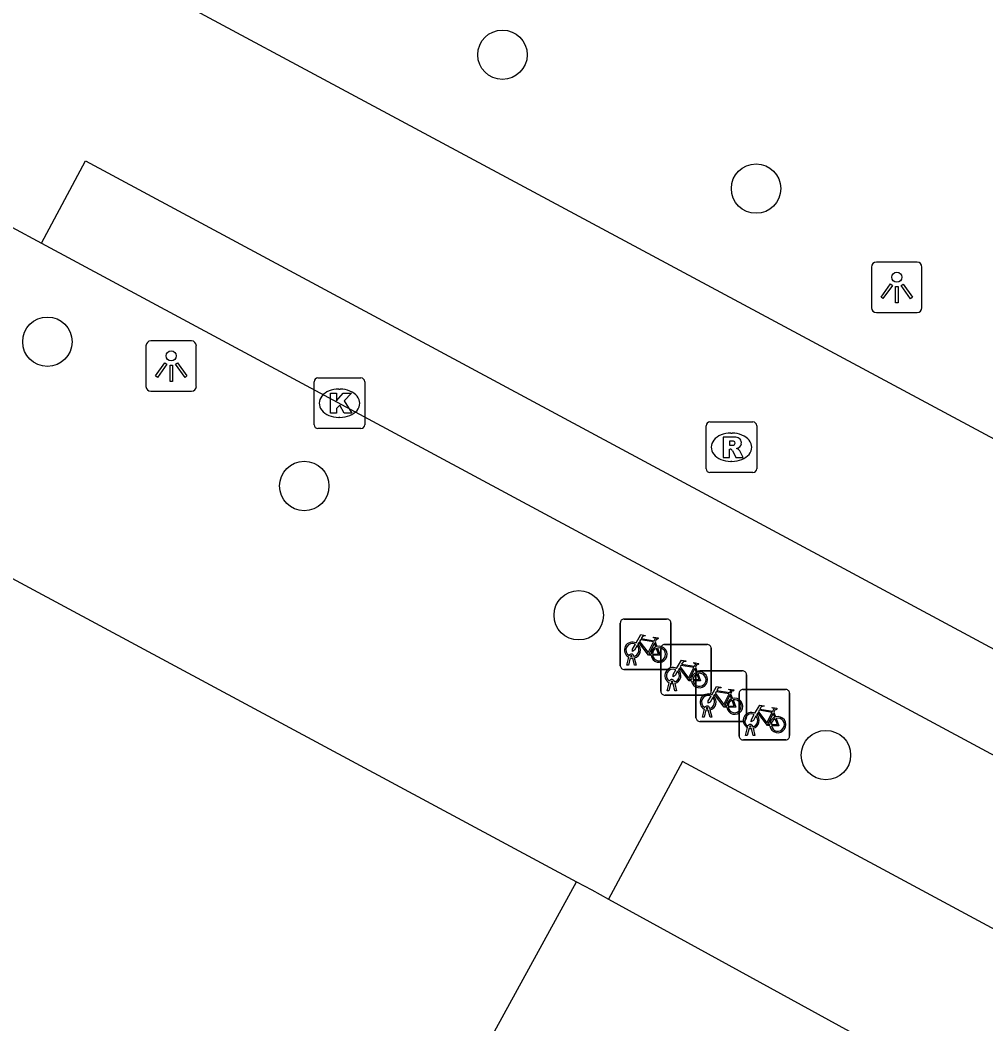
# Model space of a CAD drawing. Extents: x 159489 to 160304, y 383826 to 384530.
# Drawn here: x 159609.7 to 159628.82, y 384254.79 to 384274.66 of the extents above; entities that cross this region are included whole.
import ezdxf

# ---------------------------------------------------------------- set-up
doc = ezdxf.new("R2010")
doc.units = 0
for name, color, linetype in [('IMGEO_Boom', 7, 'Continuous'), ('IMGEO_Fietsenrek', 7, 'Continuous'), ('IMGEO_Kolk', 7, 'Continuous'), ('IMGEO_Lichtpunt', 7, 'Continuous'), ('IMGEO_Pand', 7, 'Continuous'), ('IMGEO_Pand_overbouw', 7, 'Continuous'), ('IMGEO_Rijbaan_lokaal_gesloten', 7, 'Continuous'), ('IMGEO_Rioolput', 7, 'Continuous'), ('IMGEO_Voetpad_open', 7, 'Continuous')]:
    doc.layers.add(name, color=color, linetype=linetype)

msp = doc.modelspace()

# ---------------------------------------------------------------- linework, layer by layer
at = {"layer": 'IMGEO_Boom'}
for centre in [(159619.249, 384273.973), (159624.268, 384271.324), (159610.243, 384268.293), (159615.326, 384265.438), (159620.758, 384262.879), (159625.65, 384260.111)]:
    msp.add_circle(centre, 0.489, dxfattribs=at)
at = {"layer": 'IMGEO_Fietsenrek'}
for p, q in [((159621.581, 384261.88), (159621.581, 384262.721)), ((159621.581, 384262.721), (159621.581, 384261.88)), ((159621.656, 384262.805), (159622.497, 384262.805)), ((159622.497, 384262.805), (159621.656, 384262.805)), ((159622.581, 384262.73), (159622.581, 384261.889)), ((159622.581, 384261.889), (159622.581, 384262.73)), ((159622.268, 384262.354), (159622.304, 384262.259)), ((159622.457, 384262.3), (159623.298, 384262.3)), ((159623.298, 384262.3), (159622.457, 384262.3)), ((159621.708, 384261.889), (159621.747, 384262.049)), ((159621.819, 384262.061), (159621.818, 384262.065)), ((159621.85, 384262.072), (159621.851, 384262.065)), ((159622.382, 384261.375), (159622.382, 384262.216)), ((159622.382, 384262.216), (159622.382, 384261.375)), ((159623.382, 384262.225), (159623.382, 384261.384)), ((159623.382, 384261.384), (159623.382, 384262.225)), ((159621.742, 384261.889), (159621.708, 384261.889)), ((159621.777, 384262.037), (159621.742, 384261.889)), ((159621.86, 384261.889), (159621.826, 384262.031)), ((159621.858, 384262.035), (159621.893, 384261.889)), ((159621.893, 384261.889), (159621.86, 384261.889)), ((159623.069, 384261.849), (159623.105, 384261.754)), ((159622.506, 384261.805), (159621.665, 384261.805)), ((159621.665, 384261.805), (159622.506, 384261.805)), ((159623.078, 384260.852), (159623.078, 384261.693)), ((159623.078, 384261.693), (159623.078, 384260.852)), ((159623.153, 384261.777), (159623.994, 384261.777)), ((159623.994, 384261.777), (159623.153, 384261.777)), ((159624.078, 384261.702), (159624.078, 384260.861)), ((159624.078, 384260.861), (159624.078, 384261.702)), ((159622.509, 384261.384), (159622.548, 384261.544)), ((159622.578, 384261.532), (159622.543, 384261.384)), ((159622.62, 384261.556), (159622.619, 384261.56)), ((159622.661, 384261.384), (159622.627, 384261.526)), ((159622.651, 384261.567), (159622.652, 384261.56)), ((159622.659, 384261.53), (159622.694, 384261.384)), ((159623.307, 384261.3), (159622.466, 384261.3)), ((159622.466, 384261.3), (159623.307, 384261.3)), ((159622.543, 384261.384), (159622.509, 384261.384)), ((159622.694, 384261.384), (159622.661, 384261.384)), ((159623.765, 384261.326), (159623.801, 384261.231)), ((159623.932, 384260.487), (159623.932, 384261.328)), ((159623.932, 384261.328), (159623.932, 384260.487)), ((159624.007, 384261.412), (159624.848, 384261.412)), ((159624.848, 384261.412), (159624.007, 384261.412)), ((159624.932, 384261.337), (159624.932, 384260.496)), ((159624.932, 384260.496), (159624.932, 384261.337)), ((159623.205, 384260.861), (159623.244, 384261.021)), ((159623.239, 384260.861), (159623.205, 384260.861)), ((159623.274, 384261.009), (159623.239, 384260.861)), ((159623.316, 384261.033), (159623.315, 384261.037)), ((159623.357, 384260.861), (159623.323, 384261.003)), ((159623.347, 384261.044), (159623.348, 384261.037)), ((159623.355, 384261.007), (159623.39, 384260.861)), ((159623.39, 384260.861), (159623.357, 384260.861)), ((159624.619, 384260.961), (159624.655, 384260.866)), ((159624.003, 384260.777), (159623.162, 384260.777)), ((159623.162, 384260.777), (159624.003, 384260.777)), ((159624.059, 384260.496), (159624.098, 384260.656)), ((159624.17, 384260.668), (159624.169, 384260.672)), ((159624.201, 384260.679), (159624.202, 384260.672)), ((159624.093, 384260.496), (159624.059, 384260.496)), ((159624.128, 384260.644), (159624.093, 384260.496)), ((159624.211, 384260.496), (159624.177, 384260.638)), ((159624.209, 384260.642), (159624.244, 384260.496)), ((159624.244, 384260.496), (159624.211, 384260.496)), ((159624.857, 384260.412), (159624.016, 384260.412)), ((159624.016, 384260.412), (159624.857, 384260.412))]:
    msp.add_line(p, q, dxfattribs=at)
for points in [[(159621.894, 384262.331), (159621.989, 384262.495), (159622.075, 384262.481), (159622.077, 384262.472), (159622.021, 384262.461), (159621.994, 384262.416), (159622.25, 384262.375)], [(159622.25, 384262.375), (159622.275, 384262.424), (159622.269, 384262.428), (159622.246, 384262.432), (159622.234, 384262.439), (159622.233, 384262.442), (159622.235, 384262.447), (159622.33, 384262.432), (159622.332, 384262.422), (159622.322, 384262.409), (159622.31, 384262.403), (159622.296, 384262.409), (159622.268, 384262.354)], [(159621.915, 384262.279), (159621.863, 384262.189), (159621.823, 384262.164), (159621.824, 384262.211), (159621.879, 384262.305)], [(159622.19, 384262.087), (159622.14, 384262.087), (159621.949, 384262.338), (159621.93, 384262.306)], [(159622.237, 384262.35), (159621.98, 384262.391), (159621.963, 384262.362), (159622.13, 384262.142), (159622.237, 384262.35)], [(159622.285, 384262.252), (159622.255, 384262.329), (159622.146, 384262.111), (159622.189, 384262.111)], [(159622.219, 384262.111), (159622.339, 384262.11), (159622.295, 384262.224)], [(159622.315, 384262.231), (159622.37, 384262.086), (159622.22, 384262.086)], [(159622.695, 384261.826), (159622.79, 384261.99), (159622.876, 384261.976), (159622.878, 384261.967), (159622.822, 384261.956), (159622.795, 384261.911), (159623.051, 384261.87)], [(159623.038, 384261.845), (159622.781, 384261.886), (159622.764, 384261.857), (159622.931, 384261.637), (159623.038, 384261.845)], [(159623.051, 384261.87), (159623.076, 384261.919), (159623.07, 384261.923), (159623.047, 384261.927), (159623.035, 384261.934), (159623.034, 384261.937), (159623.036, 384261.942), (159623.131, 384261.927), (159623.133, 384261.917), (159623.123, 384261.904), (159623.111, 384261.898), (159623.097, 384261.904), (159623.069, 384261.849)], [(159622.716, 384261.774), (159622.664, 384261.684), (159622.624, 384261.659), (159622.625, 384261.706), (159622.68, 384261.8)], [(159622.991, 384261.582), (159622.941, 384261.582), (159622.75, 384261.833), (159622.731, 384261.801)], [(159623.086, 384261.747), (159623.056, 384261.824), (159622.947, 384261.606), (159622.99, 384261.606)], [(159623.02, 384261.606), (159623.14, 384261.605), (159623.096, 384261.719)], [(159623.116, 384261.726), (159623.171, 384261.581), (159623.021, 384261.581)], [(159623.391, 384261.303), (159623.486, 384261.467), (159623.572, 384261.453), (159623.574, 384261.444), (159623.518, 384261.433), (159623.491, 384261.388), (159623.747, 384261.347)], [(159623.412, 384261.251), (159623.36, 384261.161), (159623.32, 384261.136), (159623.321, 384261.183), (159623.376, 384261.277)], [(159623.687, 384261.059), (159623.637, 384261.059), (159623.446, 384261.31), (159623.427, 384261.278)], [(159623.734, 384261.322), (159623.477, 384261.363), (159623.46, 384261.334), (159623.627, 384261.114), (159623.734, 384261.322)], [(159623.782, 384261.224), (159623.752, 384261.301), (159623.643, 384261.083), (159623.686, 384261.083)], [(159623.747, 384261.347), (159623.772, 384261.396), (159623.766, 384261.4), (159623.743, 384261.404), (159623.731, 384261.411), (159623.73, 384261.414), (159623.732, 384261.419), (159623.827, 384261.404), (159623.829, 384261.394), (159623.819, 384261.381), (159623.807, 384261.375), (159623.793, 384261.381), (159623.765, 384261.326)], [(159623.716, 384261.083), (159623.836, 384261.082), (159623.792, 384261.196)], [(159623.812, 384261.203), (159623.867, 384261.058), (159623.717, 384261.058)], [(159624.245, 384260.938), (159624.34, 384261.102), (159624.426, 384261.088), (159624.428, 384261.079), (159624.372, 384261.068), (159624.345, 384261.023), (159624.601, 384260.982)], [(159624.601, 384260.982), (159624.626, 384261.031), (159624.62, 384261.035), (159624.597, 384261.039), (159624.585, 384261.046), (159624.584, 384261.049), (159624.586, 384261.054), (159624.681, 384261.039), (159624.683, 384261.029), (159624.673, 384261.016), (159624.661, 384261.01), (159624.647, 384261.016), (159624.619, 384260.961)], [(159624.266, 384260.886), (159624.214, 384260.796), (159624.174, 384260.771), (159624.175, 384260.818), (159624.23, 384260.912)], [(159624.541, 384260.694), (159624.491, 384260.694), (159624.3, 384260.945), (159624.281, 384260.913)], [(159624.588, 384260.957), (159624.331, 384260.998), (159624.314, 384260.969), (159624.481, 384260.749), (159624.588, 384260.957)], [(159624.636, 384260.859), (159624.606, 384260.936), (159624.497, 384260.718), (159624.54, 384260.718)], [(159624.57, 384260.718), (159624.69, 384260.717), (159624.646, 384260.831)], [(159624.666, 384260.838), (159624.721, 384260.693), (159624.571, 384260.693)]]:
    msp.add_lwpolyline(points, dxfattribs=at)
for centre, radius, start, end in [((159621.659, 384262.727), 0.0779, 92.4484, 184.2845), ((159621.659, 384262.727), 0.0779, 92.4484, 184.2845), ((159622.503, 384262.727), 0.0779, 2.4484, 94.2845), ((159622.503, 384262.727), 0.0779, 2.4484, 94.2845), ((159621.821, 384262.19), 0.159, 62.6766, 242.1369), ((159621.821, 384262.19), 0.129, 63.3192, 238.903), ((159621.821, 384262.19), 0.129, 283.6043, 43.4302), ((159621.821, 384262.19), 0.159, 283.5766, 46.6042), ((159622.348, 384262.106), 0.159, 113.3408, 178.3217), ((159622.348, 384262.106), 0.159, 187.0065, 105.7708), ((159622.46, 384262.222), 0.0779, 92.4484, 184.2845), ((159622.46, 384262.222), 0.0779, 92.4484, 184.2845), ((159623.304, 384262.222), 0.0779, 2.4484, 94.2845), ((159623.304, 384262.222), 0.0779, 2.4484, 94.2845), ((159621.801, 384262.061), 0.0499, 12.8025, 158.6934), ((159621.801, 384262.061), 0.0174, 12.8025, 163.4502), ((159621.821, 384262.19), 0.129, 253.415, 269.0204), ((159622.348, 384262.106), 0.129, 113.923, 177.9556), ((159622.348, 384262.106), 0.129, 188.6715, 104.5883), ((159621.659, 384261.883), 0.0779, 182.4484, 274.2845), ((159621.659, 384261.883), 0.0779, 182.4484, 274.2845), ((159621.821, 384262.19), 0.159, 253.9967, 271.7867), ((159622.622, 384261.685), 0.159, 62.6766, 242.1369), ((159622.503, 384261.883), 0.0779, 272.4484, 4.2845), ((159622.503, 384261.883), 0.0779, 272.4484, 4.2845), ((159622.622, 384261.685), 0.129, 63.3192, 238.903), ((159622.622, 384261.685), 0.129, 283.6043, 43.4302), ((159622.622, 384261.685), 0.159, 283.5766, 46.6042), ((159623.149, 384261.601), 0.159, 113.3408, 178.3217), ((159623.149, 384261.601), 0.159, 187.0065, 105.7708), ((159623.149, 384261.601), 0.129, 113.923, 177.9556), ((159623.149, 384261.601), 0.129, 188.6715, 104.5883), ((159623.156, 384261.699), 0.0779, 92.4484, 184.2845), ((159623.156, 384261.699), 0.0779, 92.4484, 184.2845), ((159624, 384261.699), 0.0779, 2.4484, 94.2845), ((159624, 384261.699), 0.0779, 2.4484, 94.2845), ((159622.602, 384261.556), 0.0499, 12.8025, 158.6934), ((159622.622, 384261.685), 0.159, 253.9967, 271.7867), ((159622.602, 384261.556), 0.0174, 12.8025, 163.4502), ((159622.622, 384261.685), 0.129, 253.415, 269.0204), ((159622.46, 384261.378), 0.0779, 182.4484, 274.2845), ((159622.46, 384261.378), 0.0779, 182.4484, 274.2845), ((159623.318, 384261.162), 0.159, 62.6766, 242.1369), ((159623.318, 384261.162), 0.129, 63.3192, 238.903), ((159623.304, 384261.378), 0.0779, 272.4484, 4.2845), ((159623.304, 384261.378), 0.0779, 272.4484, 4.2845), ((159623.318, 384261.162), 0.129, 283.6043, 43.4302), ((159623.318, 384261.162), 0.159, 283.5766, 46.6042), ((159624.01, 384261.334), 0.0779, 92.4484, 184.2845), ((159624.01, 384261.334), 0.0779, 92.4484, 184.2845), ((159624.854, 384261.334), 0.0779, 2.4484, 94.2845), ((159624.854, 384261.334), 0.0779, 2.4484, 94.2845), ((159623.298, 384261.033), 0.0499, 12.8025, 158.6934), ((159623.298, 384261.033), 0.0174, 12.8025, 163.4502), ((159623.845, 384261.078), 0.159, 113.3408, 178.3217), ((159623.845, 384261.078), 0.159, 187.0065, 105.7708), ((159623.845, 384261.078), 0.129, 113.923, 177.9556), ((159623.845, 384261.078), 0.129, 188.6715, 104.5883), ((159623.156, 384260.855), 0.0779, 182.4484, 274.2845), ((159623.156, 384260.855), 0.0779, 182.4484, 274.2845), ((159623.318, 384261.162), 0.159, 253.9967, 271.7867), ((159623.318, 384261.162), 0.129, 253.415, 269.0204), ((159624, 384260.855), 0.0779, 272.4484, 4.2845), ((159624, 384260.855), 0.0779, 272.4484, 4.2845), ((159624.172, 384260.797), 0.159, 62.6766, 242.1369), ((159624.172, 384260.797), 0.129, 63.3192, 238.903), ((159624.172, 384260.797), 0.129, 283.6043, 43.4302), ((159624.172, 384260.797), 0.159, 283.5766, 46.6042), ((159624.699, 384260.713), 0.159, 113.3408, 178.3217), ((159624.699, 384260.713), 0.159, 187.0065, 105.7708), ((159624.152, 384260.668), 0.0499, 12.8025, 158.6934), ((159624.152, 384260.668), 0.0174, 12.8025, 163.4502), ((159624.172, 384260.797), 0.129, 253.415, 269.0204), ((159624.699, 384260.713), 0.129, 113.923, 177.9556), ((159624.699, 384260.713), 0.129, 188.6715, 104.5883), ((159624.01, 384260.49), 0.0779, 182.4484, 274.2845), ((159624.01, 384260.49), 0.0779, 182.4484, 274.2845), ((159624.172, 384260.797), 0.159, 253.9967, 271.7867), ((159624.854, 384260.49), 0.0779, 272.4484, 4.2845), ((159624.854, 384260.49), 0.0779, 272.4484, 4.2845)]:
    msp.add_arc(centre, radius, start, end, dxfattribs=at)
at = {"layer": 'IMGEO_Kolk'}
for p, q in [((159615.522, 384266.65), (159615.522, 384267.502)), ((159615.597, 384267.576), (159616.449, 384267.576)), ((159616.523, 384267.502), (159616.523, 384266.65)), ((159616.01, 384267.356), (159616.035, 384267.356)), ((159616.033, 384266.796), (159616.008, 384266.796)), ((159616.449, 384266.576), (159615.597, 384266.576))]:
    msp.add_line(p, q, dxfattribs=at)
for points in [[(159615.522, 384266.65), (159615.522, 384267.502)], [(159615.597, 384267.576), (159616.449, 384267.576)], [(159616.523, 384267.502), (159616.523, 384266.65)], [(159615.843, 384267.276), (159615.966, 384267.276), (159615.966, 384267.125), (159616.096, 384267.276), (159616.26, 384267.276), (159616.114, 384267.125), (159616.267, 384266.876), (159616.115, 384266.876), (159616.03, 384267.04), (159615.966, 384266.973), (159615.966, 384266.876), (159615.843, 384266.876), (159615.843, 384267.276)], [(159616.449, 384266.576), (159615.597, 384266.576)]]:
    msp.add_lwpolyline(points, dxfattribs=at)
for centre, start, end in [((159615.599, 384267.5), 91.552, 178.448), ((159615.599, 384267.5), 91.552, 178.448), ((159616.447, 384267.5), 1.552, 88.448), ((159616.447, 384267.5), 1.552, 88.448), ((159615.599, 384266.652), 181.552, 268.448), ((159615.599, 384266.652), 181.552, 268.448), ((159616.447, 384266.652), 271.552, 358.448), ((159616.447, 384266.652), 271.552, 358.448)]:
    msp.add_arc(centre, 0.0765, start, end, dxfattribs=at)
for centre, major_axis, ratio, start_param, end_param in [((159616.009, 384267.076), (-0.387, 0.002), 0.722429, 4.712389, 7.853982), ((159616.034, 384267.076), (-0.39, 0.002), 0.717154, 1.570796, 4.712389)]:
    msp.add_ellipse(centre, major_axis=major_axis, ratio=ratio, start_param=start_param, end_param=end_param, dxfattribs=at)
at = {"layer": 'IMGEO_Lichtpunt'}
for p, q in [((159627.456, 384269.867), (159626.648, 384269.867)), ((159627.456, 384269.867), (159626.648, 384269.867)), ((159626.554, 384269.772), (159626.554, 384268.965)), ((159626.554, 384269.772), (159626.554, 384268.965)), ((159627.55, 384268.965), (159627.55, 384269.772)), ((159627.55, 384268.965), (159627.55, 384269.772)), ((159626.648, 384268.871), (159627.456, 384268.871)), ((159626.648, 384268.871), (159627.456, 384268.871)), ((159612.194, 384268.214), (159612.194, 384267.407)), ((159612.194, 384268.214), (159612.194, 384267.407)), ((159613.096, 384268.309), (159612.288, 384268.309)), ((159613.096, 384268.309), (159612.288, 384268.309)), ((159613.19, 384267.407), (159613.19, 384268.214)), ((159613.19, 384267.407), (159613.19, 384268.214)), ((159612.288, 384267.313), (159613.096, 384267.313)), ((159612.288, 384267.313), (159613.096, 384267.313))]:
    msp.add_line(p, q, dxfattribs=at)
for points in [[(159626.928, 384269.436), (159626.967, 384269.408), (159626.779, 384269.146), (159626.741, 384269.173), (159626.928, 384269.436)], [(159627.14, 384269.408), (159627.178, 384269.435), (159627.365, 384269.173), (159627.326, 384269.145), (159627.14, 384269.408)], [(159627.03, 384269.388), (159627.077, 384269.388), (159627.077, 384269.066), (159627.03, 384269.066), (159627.03, 384269.388)], [(159612.568, 384267.878), (159612.607, 384267.85), (159612.419, 384267.588), (159612.381, 384267.615), (159612.568, 384267.878)], [(159612.67, 384267.83), (159612.717, 384267.83), (159612.717, 384267.508), (159612.67, 384267.508), (159612.67, 384267.83)], [(159612.78, 384267.85), (159612.818, 384267.877), (159613.005, 384267.615), (159612.966, 384267.587), (159612.78, 384267.85)]]:
    msp.add_lwpolyline(points, dxfattribs=at)
for centre in [(159627.053, 384269.57), (159612.693, 384268.012)]:
    msp.add_circle(centre, 0.0994, dxfattribs=at)
for centre, start, end in [((159626.648, 384269.772), 90, 180), ((159626.648, 384269.772), 90, 180), ((159627.456, 384269.772), 0, 90), ((159627.456, 384269.772), 0, 90), ((159626.648, 384268.965), 180, 270), ((159626.648, 384268.965), 180, 270), ((159627.456, 384268.965), 270, 0), ((159627.456, 384268.965), 270, 360), ((159612.288, 384268.214), 90, 180), ((159612.288, 384268.214), 90, 180), ((159613.096, 384268.214), 0, 90), ((159613.096, 384268.214), 0, 90), ((159612.288, 384267.407), 180, 270), ((159612.288, 384267.407), 180, 270), ((159613.096, 384267.407), 270, 0), ((159613.096, 384267.407), 270, 360)]:
    msp.add_arc(centre, 0.0946, start, end, dxfattribs=at)
at = {"layer": 'IMGEO_Pand'}
for points in [[(159590.223, 384274), (159620.712, 384257.605)], [(159616.379, 384249.69), (159620.712, 384257.605)], [(159620.712, 384257.605), (159621.017, 384257.441), (159621.346, 384257.26), (159646.05, 384243.709), (159649.079, 384242.048)]]:
    msp.add_lwpolyline(points, dxfattribs=at)
at = {"layer": 'IMGEO_Pand_overbouw'}
msp.add_lwpolyline([(159621.346, 384257.26), (159646.05, 384243.709), (159647.644, 384246.614), (159622.814, 384259.985)], close=True, dxfattribs=at)
at = {"layer": 'IMGEO_Rijbaan_lokaal_gesloten'}
for points in [[(159632.963, 384264.225), (159584.718, 384290.116)], [(159606.009, 384272.461), (159610.125, 384270.247)], [(159610.125, 384270.247), (159610.999, 384271.873), (159634.42, 384259.278), (159633.545, 384257.652)]]:
    msp.add_lwpolyline(points, dxfattribs=at)
at = {"layer": 'IMGEO_Rioolput'}
for p, q in [((159623.28, 384265.779), (159623.28, 384266.631)), ((159623.355, 384266.705), (159624.207, 384266.705)), ((159624.281, 384266.631), (159624.281, 384265.779)), ((159623.768, 384266.485), (159623.793, 384266.485)), ((159623.791, 384265.925), (159623.766, 384265.925)), ((159624.207, 384265.705), (159623.355, 384265.705))]:
    msp.add_line(p, q, dxfattribs=at)
for points in [[(159623.28, 384265.779), (159623.28, 384266.631)], [(159623.355, 384266.705), (159624.207, 384266.705)], [(159624.281, 384266.631), (159624.281, 384265.779)], [(159623.869, 384266.403), (159623.617, 384266.405), (159623.617, 384266.005)], [(159623.795, 384266.324), (159623.741, 384266.324), (159623.741, 384266.243)], [(159623.741, 384266.243), (159623.793, 384266.243)], [(159623.617, 384266.005), (159623.741, 384266.005), (159623.741, 384266.167), (159623.752, 384266.167)], [(159623.799, 384266.138), (159623.87, 384266.005), (159624.01, 384266.005), (159623.945, 384266.131)], [(159624.207, 384265.705), (159623.355, 384265.705)]]:
    msp.add_lwpolyline(points, dxfattribs=at)
for centre, radius, start, end in [((159623.357, 384266.629), 0.0765, 91.552, 178.448), ((159623.357, 384266.629), 0.0765, 91.552, 178.448), ((159624.205, 384266.629), 0.0765, 1.552, 88.448), ((159624.205, 384266.629), 0.0765, 1.552, 88.448), ((159623.777, 384266.432), 0.19, 274.7715, 282.9687), ((159623.801, 384266.228), 0.0964, 77.0061, 93.1865), ((159623.815, 384266.285), 0.0378, 276.6634, 79.6772), ((159623.868, 384266.293), 0.109, 350.3612, 89.416), ((159623.866, 384266.293), 0.112, 277.5842, 350.9817), ((159623.751, 384266.114), 0.0533, 26.0293, 88.6989), ((159623.85, 384266.078), 0.108, 29.5134, 73.7905), ((159623.357, 384265.781), 0.0765, 181.552, 268.448), ((159623.357, 384265.781), 0.0765, 181.552, 268.448), ((159624.205, 384265.781), 0.0765, 271.552, 358.448), ((159624.205, 384265.781), 0.0765, 271.552, 358.448)]:
    msp.add_arc(centre, radius, start, end, dxfattribs=at)
for centre, major_axis, ratio, start_param, end_param in [((159623.767, 384266.205), (-0.387, 0.002), 0.722429, 4.712389, 7.853982), ((159623.792, 384266.205), (-0.39, 0.002), 0.717154, 1.570796, 4.712389)]:
    msp.add_ellipse(centre, major_axis=major_axis, ratio=ratio, start_param=start_param, end_param=end_param, dxfattribs=at)
at = {"layer": 'IMGEO_Voetpad_open'}
msp.add_lwpolyline([(159610.125, 384270.247), (159633.545, 384257.652)], dxfattribs=at)

doc.saveas('drawing.dxf')
